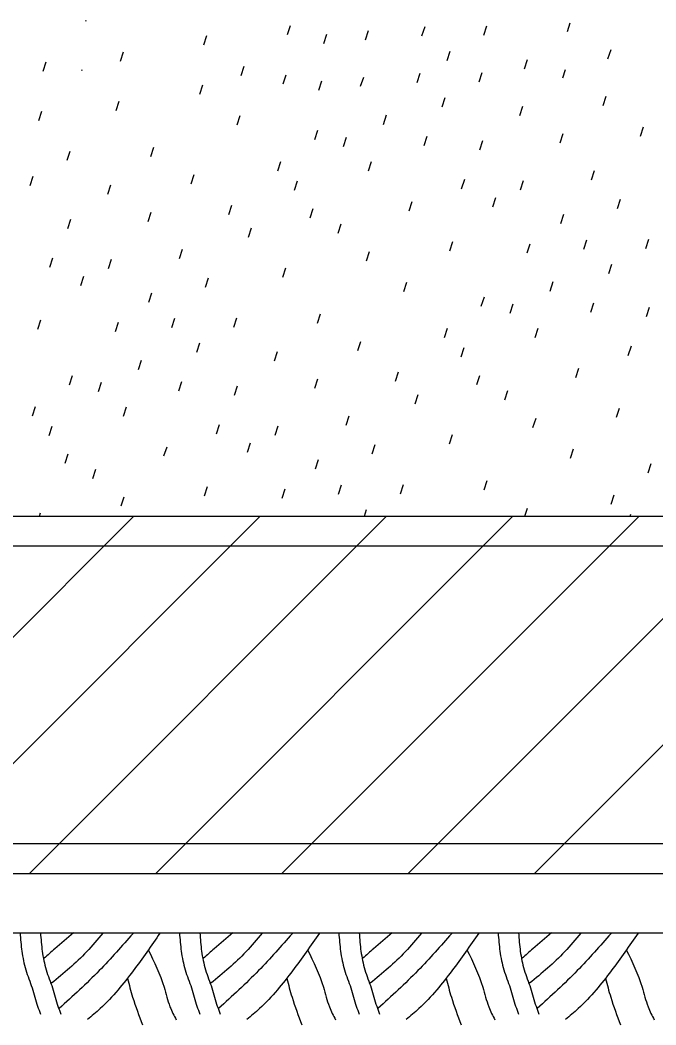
# Model space of a CAD drawing. Extents: x 2133490 to 2172050, y 2138301 to 2145980.
# Drawn here: x 2145117.6 to 2145170.8, y 2138653.4 to 2138737.4 of the extents above; entities that cross this region are included whole.
import ezdxf

# ---------------------------------------------------------------- set-up
doc = ezdxf.new("R2010")
doc.units = 0
for name, color, linetype in [('Drainage_PR', 7, 'Continuous'), ('Utilities_PR_Underground Water', 7, 'Continuous'), ('XSC_Exist Ground', 7, 'Continuous'), ('XSC_Subbase1', 7, 'Continuous')]:
    doc.layers.add(name, color=color, linetype=linetype)

msp = doc.modelspace()

# ---------------------------------------------------------------- linework, layer by layer
at = {"layer": 'Drainage_PR'}
for p, q in [((2145074.999, 2138695.942), (2145240.268, 2138695.942)), ((2145097.293, 2138666.074), (2145127.161, 2138695.942)), ((2145107.853, 2138666.074), (2145137.721, 2138695.942)), ((2145118.414, 2138666.074), (2145148.282, 2138695.942)), ((2145128.973, 2138666.074), (2145158.841, 2138695.942)), ((2145139.531, 2138666.074), (2145169.399, 2138695.942)), ((2145150.094, 2138666.074), (2145179.962, 2138695.942)), ((2145160.653, 2138666.074), (2145190.521, 2138695.942)), ((2145074.999, 2138666.074), (2145240.268, 2138666.074))]:
    msp.add_line(p, q, dxfattribs=at)
at = {"layer": 'Utilities_PR_Underground Water'}
for p, q in [((2145037.664, 2138693.453), (2145277.603, 2138693.453)), ((2145037.664, 2138668.563), (2145277.603, 2138668.563))]:
    msp.add_line(p, q, dxfattribs=at)
at = {"layer": 'XSC_Exist Ground'}
msp.add_line((2145012.774, 2138661.096), (2145302.493, 2138661.096), dxfattribs=at)
msp.add_line((2145012.774, 2138661.096), (2145302.493, 2138661.096), dxfattribs=at)
msp.add_lwpolyline([(2145012.774, 2138661.096), (2145302.493, 2138661.096)], dxfattribs=at)
for points in [[(2145117.64, 2138661.096), (2145117.789, 2138659.558), (2145118.118, 2138658.005), (2145118.641, 2138656.496), (2145119.104, 2138654.958), (2145119.343, 2138654.316)], [(2145119.343, 2138661.096), (2145119.492, 2138659.558), (2145119.82, 2138658.005), (2145120.343, 2138656.496), (2145120.806, 2138654.958), (2145121.045, 2138654.316)], [(2145122.105, 2138661.096), (2145120.537, 2138659.767), (2145119.656, 2138658.975)], [(2145124.555, 2138661.081), (2145123.196, 2138659.513), (2145120.268, 2138656.885)], [(2145127.078, 2138661.051), (2145124.256, 2138657.945), (2145120.911, 2138654.779)], [(2145129.333, 2138661.081), (2145127.093, 2138657.93), (2145125.824, 2138656.332), (2145124.331, 2138654.764), (2145123.27, 2138653.853)], [(2145130.961, 2138661.096), (2145131.111, 2138659.558), (2145131.439, 2138658.005), (2145131.962, 2138656.496), (2145132.425, 2138654.958), (2145132.664, 2138654.316)], [(2145132.664, 2138661.096), (2145132.813, 2138659.558), (2145133.142, 2138658.005), (2145133.664, 2138656.496), (2145134.127, 2138654.958), (2145134.366, 2138654.316)], [(2145135.427, 2138661.096), (2145133.858, 2138659.767), (2145132.977, 2138658.975)], [(2145137.876, 2138661.081), (2145136.517, 2138659.513), (2145133.59, 2138656.885)], [(2145140.4, 2138661.051), (2145137.577, 2138657.945), (2145134.232, 2138654.779)], [(2145142.655, 2138661.081), (2145140.414, 2138657.93), (2145139.145, 2138656.332), (2145137.652, 2138654.764), (2145136.591, 2138653.853)], [(2145144.282, 2138661.096), (2145144.432, 2138659.558), (2145144.76, 2138658.005), (2145145.283, 2138656.496), (2145145.746, 2138654.958), (2145145.985, 2138654.316)], [(2145145.985, 2138661.096), (2145146.134, 2138659.558), (2145146.463, 2138658.005), (2145146.985, 2138656.496), (2145147.448, 2138654.958), (2145147.687, 2138654.316)], [(2145148.748, 2138661.096), (2145147.18, 2138659.767), (2145146.298, 2138658.975)], [(2145151.197, 2138661.081), (2145149.838, 2138659.513), (2145146.911, 2138656.885)], [(2145153.721, 2138661.051), (2145150.898, 2138657.945), (2145147.553, 2138654.779)], [(2145155.976, 2138661.081), (2145153.736, 2138657.93), (2145152.466, 2138656.332), (2145150.973, 2138654.764), (2145149.912, 2138653.853)], [(2145157.603, 2138661.096), (2145157.753, 2138659.558), (2145158.081, 2138658.005), (2145158.604, 2138656.496), (2145159.067, 2138654.958), (2145159.306, 2138654.316)], [(2145159.306, 2138661.096), (2145159.455, 2138659.558), (2145159.784, 2138658.005), (2145160.307, 2138656.496), (2145160.77, 2138654.958), (2145161.008, 2138654.316)], [(2145162.069, 2138661.096), (2145160.501, 2138659.767), (2145159.62, 2138658.975)], [(2145164.518, 2138661.081), (2145163.159, 2138659.513), (2145160.232, 2138656.885)], [(2145167.042, 2138661.051), (2145164.219, 2138657.945), (2145160.874, 2138654.779)], [(2145169.297, 2138661.081), (2145167.057, 2138657.93), (2145165.787, 2138656.332), (2145164.294, 2138654.764), (2145163.234, 2138653.853)], [(2145128.348, 2138659.692), (2145129.677, 2138656.556), (2145130.17, 2138654.928), (2145130.692, 2138653.823)], [(2145141.669, 2138659.692), (2145142.998, 2138656.556), (2145143.491, 2138654.928), (2145144.014, 2138653.823)], [(2145154.99, 2138659.692), (2145156.319, 2138656.556), (2145156.812, 2138654.928), (2145157.335, 2138653.823)], [(2145168.311, 2138659.692), (2145169.64, 2138656.556), (2145170.133, 2138654.928), (2145170.656, 2138653.823)], [(2145126.615, 2138657.288), (2145127.049, 2138655.735), (2145127.87, 2138653.405)], [(2145139.937, 2138657.288), (2145140.37, 2138655.735), (2145141.191, 2138653.405)], [(2145153.258, 2138657.288), (2145153.691, 2138655.735), (2145154.512, 2138653.405)], [(2145166.579, 2138657.288), (2145167.012, 2138655.735), (2145167.833, 2138653.405)]]:
    msp.add_spline(points, degree=3, dxfattribs=at)
at = {"layer": 'XSC_Subbase1'}
for p, q in [((2145123.146, 2138737.316), (2145123.174, 2138737.401)), ((2145139.984, 2138736.184), (2145140.233, 2138736.96)), ((2145151.235, 2138736.084), (2145151.492, 2138736.868)), ((2145156.413, 2138736.138), (2145156.671, 2138736.918)), ((2145163.407, 2138736.457), (2145163.633, 2138737.169)), ((2145133, 2138735.34), (2145133.254, 2138736.114)), ((2145143.022, 2138735.439), (2145143.276, 2138736.223)), ((2145146.511, 2138735.758), (2145146.768, 2138736.532)), ((2145166.784, 2138734.162), (2145167.046, 2138734.941)), ((2145126.026, 2138733.979), (2145126.275, 2138734.758)), ((2145153.329, 2138734.033), (2145153.585, 2138734.817)), ((2145159.81, 2138733.318), (2145160.061, 2138734.1)), ((2145119.567, 2138733.142), (2145119.816, 2138733.921)), ((2145122.797, 2138733.192), (2145122.825, 2138733.277)), ((2145136.134, 2138732.779), (2145136.383, 2138733.558)), ((2145163, 2138732.565), (2145163.226, 2138733.277)), ((2145139.635, 2138732.06), (2145139.884, 2138732.836)), ((2145146.104, 2138731.866), (2145146.361, 2138732.64)), ((2145150.828, 2138732.192), (2145151.085, 2138732.976)), ((2145156.006, 2138732.246), (2145156.264, 2138733.026)), ((2145132.651, 2138731.216), (2145132.905, 2138731.99)), ((2145142.615, 2138731.547), (2145142.869, 2138732.331)), ((2145152.922, 2138730.141), (2145153.178, 2138730.925)), ((2145166.377, 2138730.27), (2145166.639, 2138731.049)), ((2145125.677, 2138729.855), (2145125.926, 2138730.634)), ((2145159.403, 2138729.426), (2145159.654, 2138730.208)), ((2145119.218, 2138729.018), (2145119.467, 2138729.797)), ((2145135.785, 2138728.655), (2145136.034, 2138729.434)), ((2145148.028, 2138728.685), (2145148.282, 2138729.471)), ((2145142.266, 2138727.423), (2145142.52, 2138728.207)), ((2145169.511, 2138727.707), (2145169.76, 2138728.488)), ((2145144.683, 2138726.848), (2145144.934, 2138727.619)), ((2145151.416, 2138726.908), (2145151.667, 2138727.687)), ((2145156.068, 2138726.549), (2145156.317, 2138727.328)), ((2145162.788, 2138727.127), (2145163.039, 2138727.911)), ((2145128.567, 2138725.999), (2145128.816, 2138726.778)), ((2145121.573, 2138725.678), (2145121.829, 2138726.457)), ((2145139.182, 2138724.809), (2145139.431, 2138725.588)), ((2145146.776, 2138724.792), (2145147.025, 2138725.573)), ((2145165.407, 2138724.048), (2145165.655, 2138724.829)), ((2145118.489, 2138723.572), (2145118.745, 2138724.356)), ((2145131.944, 2138723.702), (2145132.203, 2138724.481)), ((2145140.576, 2138723.177), (2145140.83, 2138723.961)), ((2145154.549, 2138723.306), (2145154.806, 2138724.093)), ((2145159.46, 2138723.216), (2145159.709, 2138723.998)), ((2145124.97, 2138722.858), (2145125.219, 2138723.64)), ((2145157.16, 2138721.78), (2145157.402, 2138722.564)), ((2145167.584, 2138721.653), (2145167.831, 2138722.432)), ((2145135.078, 2138721.138), (2145135.327, 2138721.92)), ((2145141.898, 2138720.859), (2145142.144, 2138721.638)), ((2145150.169, 2138721.462), (2145150.423, 2138722.238)), ((2145121.632, 2138719.981), (2145121.884, 2138720.76)), ((2145128.353, 2138720.558), (2145128.607, 2138721.342)), ((2145162.848, 2138720.401), (2145163.099, 2138721.18)), ((2145136.731, 2138719.259), (2145136.98, 2138720.038)), ((2145144.235, 2138719.59), (2145144.484, 2138720.371)), ((2145153.569, 2138718.126), (2145153.818, 2138718.905)), ((2145164.759, 2138718.261), (2145165.016, 2138719.045)), ((2145169.936, 2138718.313), (2145170.195, 2138719.092)), ((2145130.974, 2138717.479), (2145131.223, 2138718.261)), ((2145160.038, 2138717.932), (2145160.292, 2138718.709)), ((2145120.117, 2138716.738), (2145120.371, 2138717.524)), ((2145125.027, 2138716.648), (2145125.276, 2138717.429)), ((2145146.585, 2138717.283), (2145146.839, 2138718.059)), ((2145139.608, 2138715.921), (2145139.859, 2138716.7)), ((2145166.855, 2138716.207), (2145167.109, 2138716.994)), ((2145122.728, 2138715.212), (2145122.969, 2138715.996)), ((2145133.152, 2138715.085), (2145133.398, 2138715.864)), ((2145149.716, 2138714.721), (2145149.965, 2138715.5)), ((2145161.962, 2138714.754), (2145162.216, 2138715.538)), ((2145128.415, 2138713.833), (2145128.666, 2138714.612)), ((2145156.197, 2138713.492), (2145156.454, 2138714.273)), ((2145158.614, 2138712.914), (2145158.868, 2138713.689)), ((2145165.349, 2138712.974), (2145165.598, 2138713.756)), ((2145169.999, 2138712.618), (2145170.25, 2138713.397)), ((2145119.136, 2138711.558), (2145119.385, 2138712.337)), ((2145130.327, 2138711.692), (2145130.583, 2138712.476)), ((2145135.504, 2138711.745), (2145135.763, 2138712.524)), ((2145142.498, 2138712.066), (2145142.749, 2138712.845)), ((2145125.605, 2138711.364), (2145125.859, 2138712.14)), ((2145153.116, 2138710.876), (2145153.365, 2138711.657)), ((2145160.707, 2138710.861), (2145160.959, 2138711.64)), ((2145145.875, 2138709.771), (2145146.137, 2138710.547)), ((2145132.422, 2138709.639), (2145132.676, 2138710.425)), ((2145138.904, 2138708.927), (2145139.153, 2138709.706)), ((2145154.51, 2138709.246), (2145154.764, 2138710.03)), ((2145168.483, 2138709.375), (2145168.737, 2138710.159)), ((2145127.526, 2138708.185), (2145127.783, 2138708.969)), ((2145149.011, 2138707.207), (2145149.26, 2138707.986)), ((2145164.102, 2138707.531), (2145164.356, 2138708.305)), ((2145121.764, 2138706.923), (2145122.018, 2138707.705)), ((2145130.916, 2138706.406), (2145131.165, 2138707.187)), ((2145142.286, 2138706.625), (2145142.54, 2138707.409)), ((2145155.829, 2138706.926), (2145156.078, 2138707.705)), ((2145124.181, 2138706.346), (2145124.435, 2138707.12)), ((2145135.566, 2138706.05), (2145135.817, 2138706.829)), ((2145158.166, 2138705.659), (2145158.417, 2138706.438)), ((2145150.662, 2138705.328), (2145150.913, 2138706.105)), ((2145118.683, 2138704.307), (2145118.932, 2138705.089)), ((2145126.274, 2138704.293), (2145126.523, 2138705.072)), ((2145167.5, 2138704.195), (2145167.751, 2138704.972)), ((2145144.905, 2138703.548), (2145145.154, 2138704.327)), ((2145160.516, 2138703.352), (2145160.772, 2138704.126)), ((2145120.077, 2138702.677), (2145120.328, 2138703.461)), ((2145134.05, 2138702.807), (2145134.304, 2138703.591)), ((2145138.961, 2138702.717), (2145139.21, 2138703.496)), ((2145153.541, 2138701.988), (2145153.79, 2138702.769)), ((2145129.669, 2138700.962), (2145129.923, 2138701.736)), ((2145136.659, 2138701.278), (2145136.902, 2138702.062)), ((2145147.082, 2138701.154), (2145147.331, 2138701.933)), ((2145163.649, 2138700.788), (2145163.898, 2138701.57)), ((2145121.396, 2138700.357), (2145121.645, 2138701.136)), ((2145142.348, 2138699.899), (2145142.597, 2138700.681)), ((2145123.733, 2138699.091), (2145123.982, 2138699.87)), ((2145170.131, 2138699.558), (2145170.385, 2138700.342)), ((2145156.431, 2138698.132), (2145156.68, 2138698.914)), ((2145133.067, 2138697.627), (2145133.316, 2138698.404)), ((2145139.536, 2138697.433), (2145139.792, 2138698.207)), ((2145144.26, 2138697.759), (2145144.516, 2138698.543)), ((2145149.437, 2138697.811), (2145149.696, 2138698.59)), ((2145126.083, 2138696.783), (2145126.339, 2138697.557)), ((2145167.047, 2138696.943), (2145167.298, 2138697.724)), ((2145146.43, 2138695.942), (2145146.61, 2138696.492)), ((2145159.844, 2138695.942), (2145160.07, 2138696.614)), ((2145119.275, 2138695.942), (2145119.358, 2138696.201)), ((2145168.645, 2138695.942), (2145168.694, 2138696.096))]:
    msp.add_line(p, q, dxfattribs=at)

doc.saveas('drawing.dxf')
